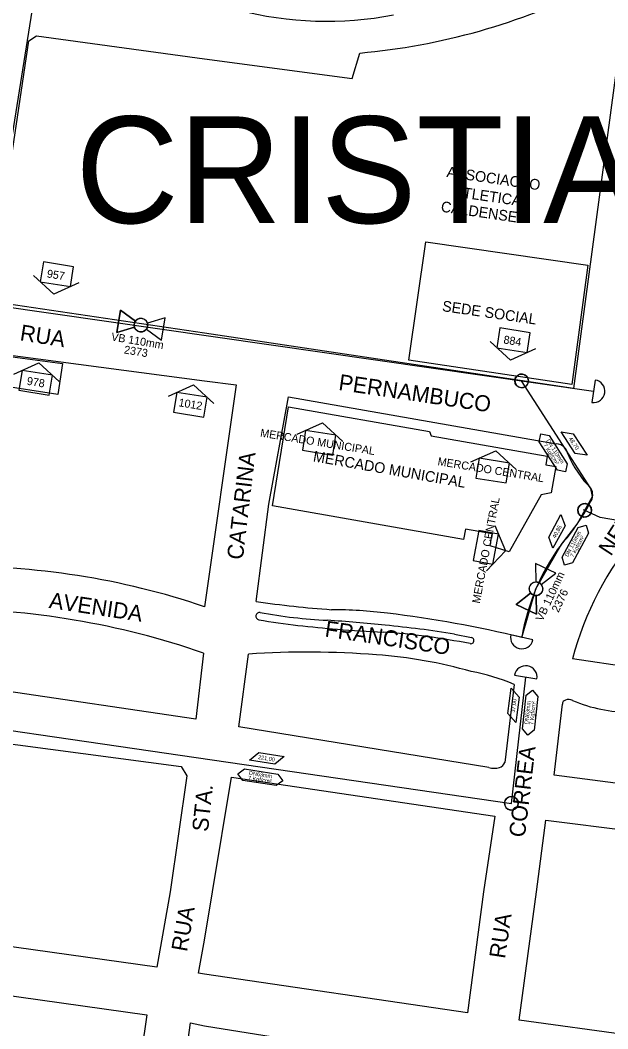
# Model space of a CAD drawing. Extents: x 325709 to 364434, y 7573432 to 7597073.
# Drawn here: x 338412.3 to 338632.6, y 7589950.5 to 7590328.6 of the extents above; entities that cross this region are included whole.
import ezdxf

# ---------------------------------------------------------------- set-up
doc = ezdxf.new("R2010")
doc.units = 0
for name, color, linetype in [('EDIFEXISTENT', 7, 'Continuous'), ('EDIFIDENTIF', 7, 'Continuous'), ('EDIFOBRAEXIS', 7, 'Continuous'), ('FORMATO', 7, 'Continuous'), ('LIMITE_BAIRROS_MUNICIPIOS', 7, 'Continuous'), ('LOGRADOURO', 7, 'Continuous'), ('LOGRADOURO_TEXTO', 7, 'Continuous'), ('NUM_REF', 7, 'Continuous'), ('SIMBOLO', 7, 'Continuous'), ('TEXTO', 7, 'Continuous'), ('TUBO_PEAD_GN_110', 7, 'Continuous'), ('TUBO_PEAD_GN_63', 7, 'Continuous'), ('VALVULA_PEAD_110', 7, 'Continuous')]:
    doc.layers.add(name, color=color, linetype=linetype)

# ---------------------------------------------------------------- blocks, each defined once
blk = doc.blocks.new('VALVULA_PEAD_DN_110')
at = {"layer": 'VALVULA_PEAD_110'}
for points in [[(-1.14, 0.57), (-4.25, 2.13), (-4.25, -2.13), (-1.14, -0.57)], [(-1.14, -0.57), (-4.25, -2.13), (-4.25, 2.13), (-1.14, 0.57)], [(1.14, -0.57), (4.25, -2.13), (4.25, 2.13), (1.14, 0.57)], [(1.14, -0.57), (4.25, -2.13), (4.25, 2.13), (1.14, 0.57)]]:
    blk.add_lwpolyline(points, dxfattribs=at)
blk.add_circle((0, 0), 1.28, dxfattribs=at)
for start, end in [(90, 270), (153.4349, 180), (270, 90), (0, 26.5651), (333.4349, 0), (180, 206.5651)]:
    blk.add_arc((0, 0), 1.28, start, end, dxfattribs=at)
blk = doc.blocks.new('INTERLIGACAO')
at = {"layer": 'SIMBOLO'}
blk.add_circle((0, 0), 1.28, dxfattribs=at)
for start, end in [(0, 180), (180, 0)]:
    blk.add_arc((0, 0), 1.28, start, end, dxfattribs=at)
blk = doc.blocks.new('NUM_REF')
at = {"layer": 'NUM_REF'}
blk.add_lwpolyline([(-4.3125, 0.9375), (0, 3.75), (4.3125, 0.9375)], dxfattribs=at)
blk.add_lwpolyline([(2.875, -1.875), (2.875, 1.875), (-2.875, 1.875), (-2.875, -1.875)], close=True, dxfattribs=at)
blk = doc.blocks.new('INTERLIGACAO_8')
at = {"layer": 'SIMBOLO'}
blk.add_circle((0, 0), 1.28, dxfattribs=at)
for start, end in [(0, 180), (180, 0)]:
    blk.add_arc((0, 0), 1.28, start, end, dxfattribs=at)

msp = doc.modelspace()

# ---------------------------------------------------------------- linework, layer by layer
at = {"layer": 'EDIFEXISTENT'}
for p, q in [((338557.98, 7590201.17), (338564.38, 7590245.58)), ((338564.38, 7590245.58), (338625.17, 7590236.81)), ((338625.17, 7590236.81), (338619.17, 7590192.03)), ((338397.59, 7590204.04), (338428.15, 7590199.96)), ((338428.15, 7590199.96), (338426.38, 7590188.32)), ((338619.17, 7590192.03), (338557.98, 7590201.17)), ((338426.38, 7590188.32), (338395.96, 7590193.09)), ((338506.95, 7590146.54), (338512.85, 7590183.7)), ((338512.85, 7590183.7), (338565.82, 7590174.42)), ((338565.82, 7590174.42), (338566.37, 7590172.87)), ((338566.37, 7590172.87), (338609.93, 7590165.24)), ((338609.93, 7590165.24), (338609.37, 7590162)), ((338609.37, 7590162), (338613.17, 7590161.33)), ((338613.17, 7590161.33), (338611.43, 7590151.42)), ((338607.65, 7590150.73), (338595.63, 7590129.28)), ((338611.43, 7590151.42), (338607.65, 7590150.73)), ((338578.54, 7590133.98), (338506.95, 7590146.54)), ((338579.22, 7590137.88), (338578.54, 7590133.98)), ((338589.32, 7590136.11), (338579.22, 7590137.88)), ((338588.54, 7590131.64), (338589.32, 7590136.11)), ((338595.63, 7590129.28), (338588.54, 7590131.64))]:
    msp.add_line(p, q, dxfattribs=at)
at = {"layer": 'EDIFOBRAEXIS'}
msp.add_line((338575.16, 7590098.52), (338581.49, 7590097.17), dxfattribs=at)
for centre, radius, start, end in [((338502.09, 7590105.2), 1.41, 82.7387, 255.9068), ((338558.54, 7590456.8), 357.51, 260.8588, 265.6252), ((338536.03, 7590288.19), 184.7, 259.4668, 267.3448), ((338493.06, 7589576.87), 527.93, 83.8968, 86.2616), ((338560.39, 7590427.5), 328.47, 264.9136, 267.9089), ((338508.79, 7589679.77), 423.98, 80.9931, 84.5325), ((338529.07, 7589829.58), 270.37, 78.9213, 85.897), ((338581.26, 7590096.04), 1.16, 257.9605, 78.5997)]:
    msp.add_arc(centre, radius, start, end, dxfattribs=at)
at = {"layer": 'LIMITE_BAIRROS_MUNICIPIOS'}
msp.add_lwpolyline([(338657.19, 7589909.08), (338356.45, 7589953.26), (338434.11, 7590441.43), (338663.22, 7590410.21), (338845.4, 7590916.1), (338997.9, 7590425.8), (339063.34, 7590450), (338912.59, 7589871.56)], dxfattribs=at)
at = {"layer": 'LOGRADOURO'}
for p, q in [((338639.28, 7590335.85), (338619.8, 7590190.62)), ((338418.42, 7590322.83), (338481.39, 7590314.21)), ((338481.39, 7590211.34), (338400.94, 7590223.26)), ((338619.8, 7590190.62), (338481.39, 7590211.34)), ((338396.99, 7590204.64), (338481.39, 7590193.38)), ((338481.39, 7590193.38), (338493.26, 7590191.92)), ((338493.26, 7590191.92), (338481.39, 7590108.76)), ((338512.92, 7590187.4), (338613.4, 7590169.78)), ((338481.07, 7590091.38), (338478.11, 7590066.55)), ((338494.27, 7590063.67), (338497.95, 7590090.99)), ((338725.52, 7590073.39), (338619.34, 7590089.21)), ((338478.11, 7590066.55), (338378.9, 7590081.25)), ((338597.47, 7590079.61), (338594, 7590050.34)), ((338612.48, 7590045.55), (338615.63, 7590072.2)), ((338587.99, 7590048.46), (338494.27, 7590063.67)), ((338474.85, 7590045.34), (338468.52, 7590001.91)), ((338484.43, 7590001.91), (338491.55, 7590044.88)), ((338491.55, 7590044.88), (338590.27, 7590030.22)), ((338759.68, 7590026.46), (338612.48, 7590045.55)), ((338590.27, 7590030.22), (338586.01, 7590001.91)), ((338605.88, 7590001.91), (338609.41, 7590028.79)), ((338609.41, 7590028.79), (338711.75, 7590015.65)), ((338468.52, 7590001.91), (338463.49, 7589973.67)), ((338481.39, 7589983.73), (338484.43, 7590001.91)), ((338586.01, 7590001.91), (338580.08, 7589956.49)), ((338599.37, 7589953.79), (338605.88, 7590001.91)), ((338463.49, 7589973.67), (338361.9, 7589987.75)), ((338479.21, 7589971.43), (338481.39, 7589983.73)), ((338481.39, 7589971.03), (338479.21, 7589971.43)), ((338580.08, 7589956.49), (338481.39, 7589971.03)), ((338365.26, 7589968.92), (338459.81, 7589955.81)), ((338459.81, 7589955.81), (338449.46, 7589884.34)), ((338466.44, 7589881.7), (338476.15, 7589952.8)), ((338476.15, 7589952.8), (338481.39, 7589951.68)), ((338702.07, 7589939.52), (338599.37, 7589953.79)), ((338481.39, 7589951.68), (338578.31, 7589936.19))]:
    msp.add_line(p, q, dxfattribs=at)
for points in [[(338400.94, 7590223.26), (338415.61, 7590320.88), (338418.42, 7590322.83)], [(338481.39, 7590314.21), (338536.74, 7590306.76), (338539.62, 7590316.34)], [(338500.8, 7590110.65), (338505.51, 7590147.14), (338512.92, 7590187.4)], [(338374.54, 7590061.89), (338472.64, 7590048.82), (338474.85, 7590045.34)]]:
    msp.add_lwpolyline(points, dxfattribs=at)
for centre, radius, start, end in [((338518.15, 7590559.25), 243.86, 275.052, 296.5109), ((338527.27, 7590459.35), 131.1, 255.2537, 280.9902), ((338613.22, 7590165.12), 4.66, 48.2187, 87.751), ((338612.47, 7590165), 5.28, 11.9342, 43.0054), ((338655.65, 7590182.11), 41.26, 202.8389, 224.7126), ((338622.38, 7590150.72), 4.6, 324.442, 30.7818), ((338559.74, 7590181.76), 74.45, 318.0259, 333.0787), ((338739.37, 7590056.66), 124.37, 140.1716, 164.8244), ((338680.33, 7590083.89), 81.04, 143.614, 170.5191), ((338389.2, 7589835.59), 288.31, 71.3513, 90.8363), ((338382.15, 7589804.54), 303.42, 70.9731, 89.8886), ((338564.02, 7590568.52), 462.21, 262.1381, 265.6557), ((338528.76, 7589930.99), 176.64, 83.0661, 89.918), ((338496.89, 7589668.67), 440.89, 76.4225, 83.0712), ((338520.05, 7589764.41), 327.33, 85.4663, 93.8714), ((338533.19, 7589914.73), 176.45, 74.1319, 85.8606), ((338567.96, 7590010.82), 74.86, 66.7842, 79.6308), ((338617.27, 7590072.22), 1.64, 109.2589, 180.7295), ((338617.93, 7590070.31), 3.66, 65.2311, 109.2528), ((338640.49, 7590122.09), 52.83, 246.5421, 270.7263), ((338590.76, 7590051.77), 3.55, 291.681, 336.1401), ((338590, 7590056.58), 8.36, 256.0994, 284.3139)]:
    msp.add_arc(centre, radius, start, end, dxfattribs=at)
at = {"layer": 'SIMBOLO'}
for points in [[(338610.6, 7590172.91), (338617.44, 7590162.3), (338616.78, 7590159.28), (338616.78, 7590159.28), (338613.76, 7590159.93), (338606.92, 7590170.54), (338607.57, 7590173.56), (338607.57, 7590173.56)], [(338620.38, 7590166.25), (338615.17, 7590174.33), (338619.63, 7590173.63), (338624.84, 7590165.56)], [(338616.62, 7590139.11), (338612.07, 7590130.65), (338610.52, 7590134.89), (338615.07, 7590143.36)], [(338615.52, 7590127.33), (338621.5, 7590138.45), (338624.47, 7590139.34), (338624.47, 7590139.34), (338625.35, 7590136.38), (338619.37, 7590125.26), (338616.41, 7590124.37), (338616.41, 7590124.37)], [(338599.35, 7590074.83), (338598.2, 7590065.29), (338595.21, 7590068.67), (338596.36, 7590078.21)], [(338600.67, 7590063), (338602.02, 7590075.56), (338604.43, 7590077.5), (338604.43, 7590077.5), (338606.37, 7590075.09), (338605.02, 7590062.53), (338602.61, 7590060.6), (338602.61, 7590060.6)], [(338507.82, 7590049.78), (338498.33, 7590051.27), (338501.81, 7590054.14), (338511.31, 7590052.64)], [(338496.43, 7590047.98), (338508.91, 7590046.02), (338510.73, 7590043.52), (338510.73, 7590043.52), (338508.23, 7590041.7), (338495.75, 7590043.66), (338493.93, 7590046.16), (338493.93, 7590046.16)]]:
    msp.add_lwpolyline(points, close=True, dxfattribs=at)
at = {"layer": 'TUBO_PEAD_GN_110'}
for p, q in [((338075.29, 7590268.94), (338627.3, 7590189.54)), ((338627.91, 7590193.75), (338626.69, 7590185.33)), ((338604.55, 7590096.3), (338596.25, 7590098.18))]:
    msp.add_line(p, q, dxfattribs=at)
msp.add_lwpolyline([(338600.4, 7590097.24), (338605.7, 7590115.47), (338615.09, 7590131.97), (338621.14, 7590139.65), (338626.93, 7590150.02), (338626.33, 7590153.08), (338600.32, 7590193.42)], dxfattribs=at)
for centre, start, end in [((338627.3, 7590189.54), 261.8147, 81.8147), ((338600.4, 7590097.24), 167.1962, 347.1962)]:
    msp.add_arc(centre, 4.25, start, end, dxfattribs=at)
at = {"layer": 'TUBO_PEAD_GN_63'}
msp.add_line((338597.66, 7590083.11), (338606.04, 7590081.66), dxfattribs=at)
for points in [[(338686.04, 7590167.87), (338681.05, 7590161.08), (338673.63, 7590152.73), (338664.52, 7590146.45), (338655.87, 7590142.57), (338647.84, 7590141.15), (338637.81, 7590140.84), (338629.81, 7590142.24), (338623.46, 7590145.03)], [(338236.58, 7590087.46), (338596.49, 7590035), (338601.85, 7590082.39)]]:
    msp.add_lwpolyline(points, dxfattribs=at)
msp.add_arc((338601.85, 7590082.39), 4.25, 350.1988, 170.1988, dxfattribs=at)

# ---------------------------------------------------------------- block references
at = {"layer": 'FORMATO'}
for p, xscale, yscale, rotation in [((338426.08, 7590233.38), 1.9999999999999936, 1.999999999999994, 170.91654670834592), ((338597.28, 7590208.65), 1.9999999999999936, 1.999999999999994, 170.91654670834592), ((338418.09, 7590192.74), 1.999999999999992, 1.9999999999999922, -9.222222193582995), ((338476.13, 7590184.49), 1.9999999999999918, 1.999999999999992, -9.222222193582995), ((338524.42, 7590170.25), 1.9999999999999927, 1.999999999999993, -9.222222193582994), ((338589.49, 7590159.78), 1.9999999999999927, 1.999999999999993, -9.222222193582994), ((338586.85, 7590131.04), 1.9999999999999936, 1.9999999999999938, -100.70632208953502)]:
    msp.add_blockref('NUM_REF', p, dxfattribs=dict(at, xscale=xscale, yscale=yscale, rotation=rotation))
at = {"layer": 'SIMBOLO', "xscale": 2, "yscale": 2}
for name, p, rotation in [('INTERLIGACAO', (338600.32, 7590193.42), 81.98800000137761), ('INTERLIGACAO', (338623.93, 7590144.89), 81.98800000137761), ('INTERLIGACAO_8', (338623.98, 7590144.9), -8.011999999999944), ('INTERLIGACAO', (338596.48, 7590035.07), -8.011999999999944)]:
    msp.add_blockref(name, p, dxfattribs=dict(at, rotation=rotation))
at = {"layer": 'VALVULA_PEAD_110'}
for p, xscale, yscale, rotation in [((338457.57, 7590214.31), 2, 2, -9.45133243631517), ((338605.7, 7590115.47), 1.9999999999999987, 1.9999999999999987, 64.8152288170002)]:
    msp.add_blockref('VALVULA_PEAD_DN_110', p, dxfattribs=dict(at, xscale=xscale, yscale=yscale, rotation=rotation))

# ---------------------------------------------------------------- texts
for s, rotation, p in [('957', 350.9165, (338422.16, 7590232.23)), ('VB 110mm', 350.5487, (338446.27, 7590208.59)), ('884', 350.9165, (338593.35, 7590207.5)), ('2373', 350.5487, (338451.08, 7590203.74)), ('978', 350.7778, (338414.64, 7590192)), ('1012', 350.7778, (338471.53, 7590183.93)), ('MERCADO MUNICIPAL', 350.7778, (338502.16, 7590172.56)), ('MERCADO CENTRAL', 350.7778, (338568.68, 7590161.86)), ('MERCADO CENTRAL', 79.2937, (338584.63, 7590109.81)), ('VB 110mm', 64.8152, (338608.14, 7590103.04)), ('2376', 64.8152, (338614.12, 7590106.36))]:
    msp.add_text(s, height=3, rotation=rotation).set_placement(p)
at = {"layer": 'EDIFIDENTIF'}
for s, rotation, p in [('ASSOCIACAO', 351.8019, (338572.02, 7590269.89)), ('ATLETICA', 351.8019, (338574.64, 7590262.56)), ('CALDENSE', 351.8019, (338569.86, 7590256.88)), ('SEDE SOCIAL', 351.8019, (338570.33, 7590219.6)), ('MERCADO MUNICIPAL', 350.0537, (338521.93, 7590163.3))]:
    msp.add_text(s, height=4, rotation=rotation, dxfattribs=at).set_placement(p)
at = {"layer": 'LIMITE_BAIRROS_MUNICIPIOS'}
msp.add_text('CRISTIANO OSORIO', height=40, dxfattribs=at).set_placement((338433.07, 7590252.57))
at = {"layer": 'LOGRADOURO_TEXTO'}
for s, rotation, p in [('RUA', 350.9398, (338411.96, 7590208.68)), ('PERNAMBUCO', 351.5753, (338531.44, 7590190.06)), ('CATARINA', 83.2075, (338495.77, 7590126.15)), ('NETO', 56.6176, (338633.77, 7590127.43)), ('AVENIDA', 351.525, (338422.87, 7590108.31)), ('FRANCISCO', 351.525, (338526.3, 7590097.62)), ('CORREA', 83.2424, (338601.52, 7590022.09)), ('STA.', 83.7942, (338482.7, 7590024.2)), ('RUA', 80.0922, (338474.84, 7589979.19)), ('RUA', 81.4372, (338594.07, 7589976.62))]:
    msp.add_text(s, height=6, rotation=rotation, dxfattribs=at).set_placement(p)
at = {"layer": 'TEXTO'}
for s, rotation, p in [('DN 110mm', 302.8125, (338609.52, 7590171.01)), ('48,70', 302.8125, (338617.89, 7590171.74)), ('7 Kgf/cm²', 302.8125, (338608.36, 7590169.29)), ('40,85', 61.7107, (338613.02, 7590134.29)), ('DN 110mm', 61.7107, (338617.71, 7590127.31)), ('7 Kgf/cm²', 61.7107, (338619.77, 7590127.13)), ('37,00', 83.0988, (338597.76, 7590069.02)), ('DN63mm', 83.8286, (338602.8, 7590064.67)), ('7 Kgf/cm²', 83.8286, (338604.68, 7590064.41)), ('221,00', 351.0538, (338501.42, 7590051.68)), ('DN63mm', 351.0538, (338498, 7590045.78)), ('7 Kgf/cm²', 351.0538, (338497.64, 7590043.91))]:
    msp.add_text(s, height=1.5, rotation=rotation, dxfattribs=at).set_placement(p)

doc.saveas('drawing.dxf')
